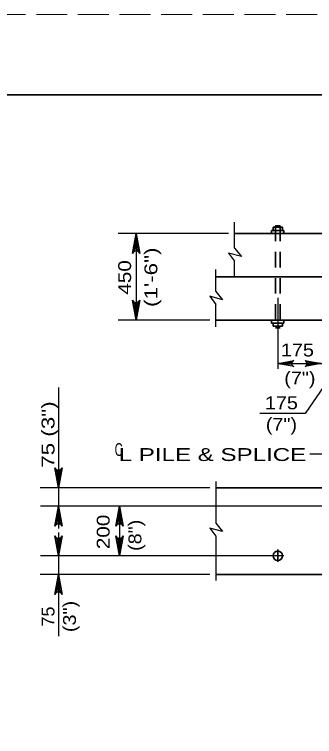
# Model space of a CAD drawing. Extents: x -6.4 to 73.1, y -66 to 0.
# Drawn here: x 22.26 to 25.05, y -6.73 to 0 of the extents above; entities that cross this region are included whole.
import ezdxf
from ezdxf.enums import TextEntityAlignment as Align

# ---------------------------------------------------------------- set-up
doc = ezdxf.new("R2010")
doc.units = 0
doc.header["$LTSCALE"] = 0.048
doc.linetypes.add('LONG_DASHED', pattern=[7.5, 6, -1.5])
doc.linetypes.add('MEDIUM_DASHED', pattern=[4.5, 3, -1.5])
for name, color, linetype, lineweight in [('1', 7, 'Continuous', 13), ('4', 7, 'Continuous', 25), ('5', 7, 'Continuous', 25), ('52', 7, 'Continuous', 25), ('63', 7, 'LONG_DASHED', 13)]:
    doc.layers.add(name, color=color, linetype=linetype, lineweight=lineweight)

msp = doc.modelspace()

# ---------------------------------------------------------------- hatches: boundary and pattern name
at = {"layer": '5'}
for points in [[(23.37133, -2.15358), (23.40825, -2.15358), (23.38975, -2.04283)], [(23.37133, -2.7395), (23.40825, -2.7395), (23.38975, -2.85025)]]:
    msp.add_hatch(color=256, dxfattribs=at).paths.add_polyline_path(points)

# ---------------------------------------------------------------- linework, layer by layer
at = {"layer": '1', "lineweight": 35}
msp.add_lwpolyline([(1.75, -21.25), (33.25, -21.25), (33.25, -0.75), (1.75, -0.75)], close=True, dxfattribs=at)
at = {"layer": '4'}
for p, q in [((24.3075, -2.18067), (24.3075, -1.93667)), ((24.3075, -2.44658), (24.3075, -2.30142)), ((24.133, -2.58433), (24.133, -2.37925)), ((24.133, -2.58433), (24.19642, -2.66225)), ((24.07717, -2.6285), (24.133, -2.70508)), ((24.19642, -2.66225), (24.07717, -2.6285)), ((24.133, -2.9135), (24.133, -2.70508)), ((24.133, -4.35592), (24.133, -4.74483)), ((24.133, -4.74483), (24.19642, -4.82283)), ((24.07717, -4.789), (24.133, -4.86558)), ((24.19642, -4.82283), (24.07717, -4.789)), ((24.133, -4.86558), (24.133, -5.27867))]:
    msp.add_line(p, q, dxfattribs=at)
at = {"layer": '4', "lineweight": 35}
for p, q in [((24.65208, -2.04283), (24.65208, -2.014)), ((24.65208, -2.014), (24.76742, -2.014)), ((24.6665, -2.014), (24.6665, -1.98517)), ((24.6665, -1.98517), (24.753, -1.98517)), ((24.68808, -1.97075), (24.73133, -1.97075)), ((24.753, -2.014), (24.753, -1.98517)), ((24.76742, -2.04283), (24.76742, -2.014)), ((30.53308, -2.04283), (24.3075, -2.04283)), ((30.7075, -2.44658), (24.133, -2.44658)), ((30.7075, -2.85025), (24.133, -2.85025)), ((24.65208, -2.85025), (24.65208, -2.87908)), ((24.65208, -2.87908), (24.76742, -2.87908)), ((24.6665, -2.87908), (24.6665, -2.90792)), ((24.753, -2.87908), (24.753, -2.90792)), ((24.76742, -2.85025), (24.76742, -2.87908)), ((24.6665, -2.90792), (24.753, -2.90792)), ((24.68808, -2.92233), (24.73133, -2.92233)), ((30.7075, -4.41358), (24.133, -4.41358)), ((24.70975, -4.99033), (24.70975, -5.10567)), ((30.7075, -5.221), (24.133, -5.221))]:
    msp.add_line(p, q, dxfattribs=at)
at = {"layer": '4', "linetype": 'MEDIUM_DASHED', "lineweight": 35}
for p, q in [((24.68808, -1.97075), (24.68808, -2.92233)), ((24.73133, -1.97075), (24.73133, -2.92233))]:
    msp.add_line(p, q, dxfattribs=at)
at = {"layer": '4'}
msp.add_lwpolyline([(24.3075, -2.18067), (24.37083, -2.25858), (24.25158, -2.22483), (24.3075, -2.30142)], dxfattribs=at)
at = {"layer": '4', "lineweight": 35}
msp.add_circle((24.70967, -5.04799), 0.04325, dxfattribs=at)
at = {"layer": '5'}
for p, q in [((24.24983, -2.04283), (23.22367, -2.04283)), ((23.38975, -2.04283), (23.38975, -2.85025)), ((24.70975, -2.64358), (24.70975, -3.30517)), ((24.07533, -2.85025), (23.22367, -2.85025)), ((24.70975, -3.25558), (27.42025, -3.25558)), ((22.666, -3.48008), (22.666, -4.58658)), ((29.38108, -4.10025), (25.0075, -4.10025)), ((24.07533, -4.41358), (22.49617, -4.41358)), ((25.17108, -4.58658), (22.49933, -4.58658)), ((22.66592, -4.62808), (22.66592, -4.79475)), ((23.23492, -4.58658), (23.23492, -5.048)), ((22.66592, -4.84042), (22.66592, -5.221)), ((22.666, -4.8315), (22.666, -4.84708)), ((24.76742, -5.048), (22.49933, -5.048)), ((22.666, -5.048), (22.666, -5.79825)), ((24.07533, -5.221), (22.49617, -5.221))]:
    msp.add_line(p, q, dxfattribs=at)
for points in [[(23.38975, -2.04283), (23.42467, -2.22925), (23.41475, -2.21492), (23.40225, -2.2075), (23.38975, -2.20533), (23.37725, -2.2075), (23.36475, -2.21492), (23.35483, -2.22925), (23.38975, -2.04283), (23.36475, -2.21492), (23.37725, -2.2075), (23.38975, -2.04283), (23.38975, -2.20533), (23.40225, -2.2075), (23.38975, -2.04283), (23.41475, -2.21492)], [(23.38975, -2.85025), (23.35483, -2.66383), (23.36475, -2.67817), (23.37725, -2.68558), (23.38975, -2.68775), (23.40225, -2.68558), (23.41475, -2.67817), (23.42467, -2.66383), (23.38975, -2.85025), (23.41475, -2.67817), (23.40225, -2.68558), (23.38975, -2.85025), (23.38975, -2.68775), (23.37725, -2.68558), (23.38975, -2.85025), (23.36475, -2.67817)], [(24.70975, -3.25558), (24.85892, -3.22758), (24.84742, -3.23558), (24.8415, -3.24558), (24.83975, -3.25558), (24.8415, -3.26558), (24.84742, -3.27558), (24.85892, -3.28358), (24.70975, -3.25558), (24.84742, -3.27558), (24.8415, -3.26558), (24.70975, -3.25558), (24.83975, -3.25558), (24.8415, -3.24558), (24.70975, -3.25558), (24.84742, -3.23558)], [(25.11342, -3.25558), (24.96425, -3.28358), (24.97575, -3.27558), (24.98167, -3.26558), (24.98342, -3.25558), (24.98167, -3.24558), (24.97575, -3.23558), (24.96425, -3.22758), (25.11342, -3.25558), (24.97575, -3.23558), (24.98167, -3.24558), (25.11342, -3.25558), (24.98342, -3.25558), (24.98167, -3.26558), (25.11342, -3.25558), (24.97575, -3.27558)], [(22.666, -4.41358), (22.63108, -4.22717), (22.641, -4.2415), (22.6535, -4.24892), (22.666, -4.25108), (22.6785, -4.24892), (22.691, -4.2415), (22.70092, -4.22717), (22.666, -4.41358), (22.691, -4.2415), (22.6785, -4.24892), (22.666, -4.41358), (22.666, -4.25108), (22.6535, -4.24892), (22.666, -4.41358), (22.641, -4.2415)], [(22.666, -4.58658), (22.70092, -4.773), (22.691, -4.75867), (22.6785, -4.75125), (22.666, -4.74908), (22.6535, -4.75125), (22.641, -4.75867), (22.63108, -4.773), (22.666, -4.58658), (22.641, -4.75867), (22.6535, -4.75125), (22.666, -4.58658), (22.666, -4.74908), (22.6785, -4.75125), (22.666, -4.58658), (22.691, -4.75867)], [(23.23492, -4.58658), (23.26983, -4.773), (23.25992, -4.75867), (23.24742, -4.75125), (23.23492, -4.74908), (23.22242, -4.75125), (23.20992, -4.75867), (23.2, -4.773), (23.23492, -4.58658), (23.20992, -4.75867), (23.22242, -4.75125), (23.23492, -4.58658), (23.23492, -4.74908), (23.24742, -4.75125), (23.23492, -4.58658), (23.25992, -4.75867)], [(22.666, -5.048), (22.63108, -4.86158), (22.641, -4.87592), (22.6535, -4.88333), (22.666, -4.8855), (22.6785, -4.88333), (22.691, -4.87592), (22.70092, -4.86158), (22.666, -5.048), (22.691, -4.87592), (22.6785, -4.88333), (22.666, -5.048), (22.666, -4.8855), (22.6535, -4.88333), (22.666, -5.048), (22.641, -4.87592)], [(23.23492, -5.048), (23.2, -4.86158), (23.20992, -4.87592), (23.22242, -4.88333), (23.23492, -4.8855), (23.24742, -4.88333), (23.25992, -4.87592), (23.26983, -4.86158), (23.23492, -5.048), (23.25992, -4.87592), (23.24742, -4.88333), (23.23492, -5.048), (23.23492, -4.8855), (23.22242, -4.88333), (23.23492, -5.048), (23.20992, -4.87592)], [(22.666, -5.221), (22.70092, -5.40742), (22.691, -5.39308), (22.6785, -5.38567), (22.666, -5.3835), (22.6535, -5.38567), (22.641, -5.39308), (22.63108, -5.40742), (22.666, -5.221), (22.641, -5.39308), (22.6535, -5.38567), (22.666, -5.221), (22.666, -5.3835), (22.6785, -5.38567), (22.666, -5.221), (22.691, -5.39308)]]:
    msp.add_lwpolyline(points, dxfattribs=at)
for points in [[(23.37133, -2.15358), (23.40825, -2.15358), (23.38975, -2.04283)], [(23.37133, -2.7395), (23.40825, -2.7395), (23.38975, -2.85025)]]:
    msp.add_lwpolyline(points, close=True, dxfattribs=at)
at = {"layer": '52'}
msp.add_lwpolyline([(25.28583, -3.25558), (24.96425, -3.71983), (24.54425, -3.71983)], dxfattribs=at)
at = {"layer": '63'}
msp.add_lwpolyline([(0, -22), (34, -22), (34, 0), (0, 0)], close=True, dxfattribs=at)

# ---------------------------------------------------------------- texts
at = {"layer": '5'}
for s, width, p in [('(1\'-6")', 1.3, (23.58767, -2.4505)), ('450', 1.2, (23.34275, -2.45237)), ('(3")', 1.15, (22.82875, -5.614)), ('75', 1.05, (22.62875, -5.61492))]:
    msp.add_text(s, height=0.12, rotation=90, dxfattribs=dict(at, width=width)).set_placement(p, align=Align.CENTER)
at = {"layer": '5', "width": 1.15}
for s, p in [('175', (24.893, -3.18942)), ('(7")', (24.91592, -3.45025)), ('175', (24.74383, -3.68167)), ('(7")', (24.74433, -3.88167))]:
    msp.add_text(s, height=0.12, dxfattribs=at).set_placement(p, align=Align.CENTER)
at = {"layer": '5'}
for s, width, p in [('75 (3")', 1.3, (22.62883, -4.22717)), ('200', 1.2, (23.14317, -4.986)), ('(8")', 1.15, (23.43867, -5.00283))]:
    msp.add_text(s, height=0.12, rotation=90, dxfattribs=dict(at, width=width)).set_placement(p)
for s, width, p in [('C', 0.65, (23.18983, -4.11717)), ('L PILE & SPLICE', 1.4, (23.22717, -4.16408))]:
    msp.add_text(s, height=0.12, dxfattribs=dict(at, width=width)).set_placement(p)

doc.saveas('drawing.dxf')
